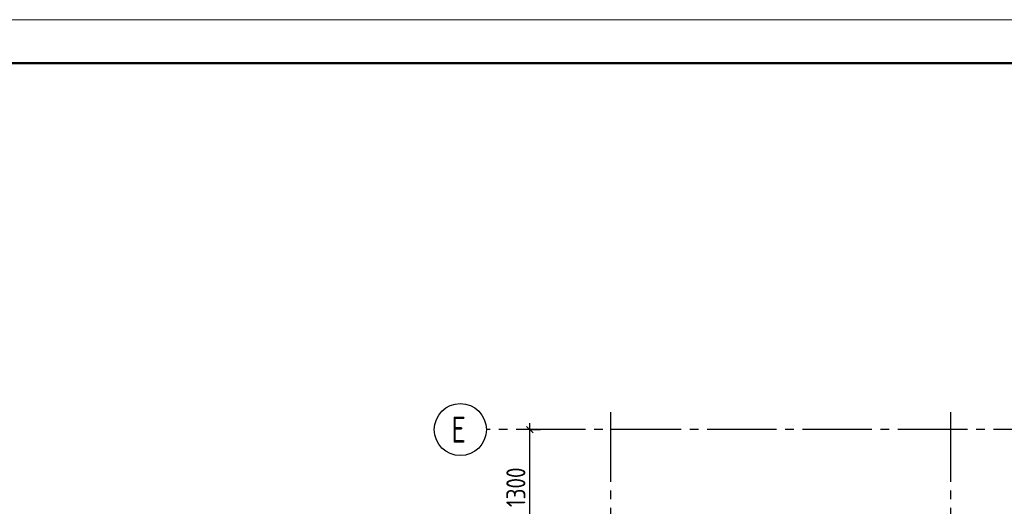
# Model space of a CAD drawing. Header units: millimetres. Extents: x 40580 to 1168286, y -220995 to 81020.
# Tile 326 of 419: x 828068 to 839415, y -104271 to -98668. Entities that reach past the tile are written whole.
import ezdxf

# ---------------------------------------------------------------- set-up
doc = ezdxf.new("R2010")
doc.units = ezdxf.units.MM
doc.linetypes.add('______5', pattern=[1100, 800, -100, 100, -100])
doc.linetypes.add('CENTER', pattern=[2, 1.25, -0.25, 0.25, -0.25])
doc.layers.add('Standard', color=7, linetype='Continuous', lineweight=25)
doc.layers.add('ОСИ', color=7, linetype='CENTER', lineweight=15)
doc.styles.add('GOST 2.304-81', font='txt')
doc.styles.add('ISOCPEUR', font='isocpeur.ttf')

msp = doc.modelspace()

# ---------------------------------------------------------------- linework, layer by layer
at = {"layer": 'Standard', "color": 7, "linetype": 'Continuous', "lineweight": 25, "transparency": 33554687}
msp.add_line((833983.7, -103425), (833908.7, -103350), dxfattribs=at)
at = {"layer": 'Standard', "color": 7, "linetype": 'Continuous', "lineweight": -3, "transparency": 33554687}
for p, q in [((833946.2, -103387.5), (833946.2, -103312.5)), ((833946.2, -104687.5), (833946.2, -103387.5))]:
    msp.add_line(p, q, dxfattribs=at)
at = {"layer": 'Standard', "color": 251, "linetype": 'Continuous', "lineweight": -3, "true_color": 0x656565, "transparency": 33554687}
for q in [(833821.2, -103387.5), (834071.2, -103387.5), (833946.2, -103387.5)]:
    msp.add_line((833946.2, -103387.5), q, dxfattribs=at)
at = {"layer": 'Standard', "color": 7, "linetype": 'Continuous', "lineweight": 13, "transparency": 33554687}
msp.add_lwpolyline([(825568.3, -128368.4), (867568.3, -128368.4), (867568.3, -98668.4), (825568.3, -98668.4), (825568.3, -128368.4)], close=True, dxfattribs=at)
at = {"layer": 'Standard', "color": 7, "linetype": 'Continuous', "lineweight": 50, "transparency": 33554687}
msp.add_lwpolyline([(827568.3, -99168.4), (867068.3, -99168.4), (867068.3, -127868.4), (827568.3, -127868.4), (827568.3, -99168.4)], close=True, dxfattribs=at)
at = {"layer": 'ОСИ', "color": 8, "linetype": '______5', "lineweight": -3, "transparency": 33554687}
for p, q in [((834875.9, -103187.5), (834875.9, -112887.5)), ((838795.9, -103187.5), (838795.9, -112887.5)), ((860989.6, -103387.5), (833446.2, -103387.5))]:
    msp.add_line(p, q, dxfattribs=at)
at = {"layer": 'ОСИ', "color": 7, "linetype": 'Continuous', "lineweight": -3, "transparency": 33554687}
msp.add_circle((833146.2, -103387.5), 300, dxfattribs=at)

# ---------------------------------------------------------------- texts
at = {"layer": 'Standard', "color": 7, "linetype": 'Continuous', "lineweight": 25, "transparency": 33554687, "insert": (833896.1, -104279.9), "char_height": 220, "width": 610.171, "attachment_point": 7, "rotation": 90, "style": 'GOST 2.304-81'}
msp.add_mtext('1300', dxfattribs=at)
at = {"layer": 'ОСИ', "color": 7, "linetype": 'Continuous', "lineweight": 25, "transparency": 33554687, "insert": (833041.2, -103537.5), "char_height": 300, "width": 326.834, "attachment_point": 7, "style": 'ISOCPEUR'}
msp.add_mtext('\\W0.78;Е', dxfattribs=at)

doc.saveas('drawing.dxf')
